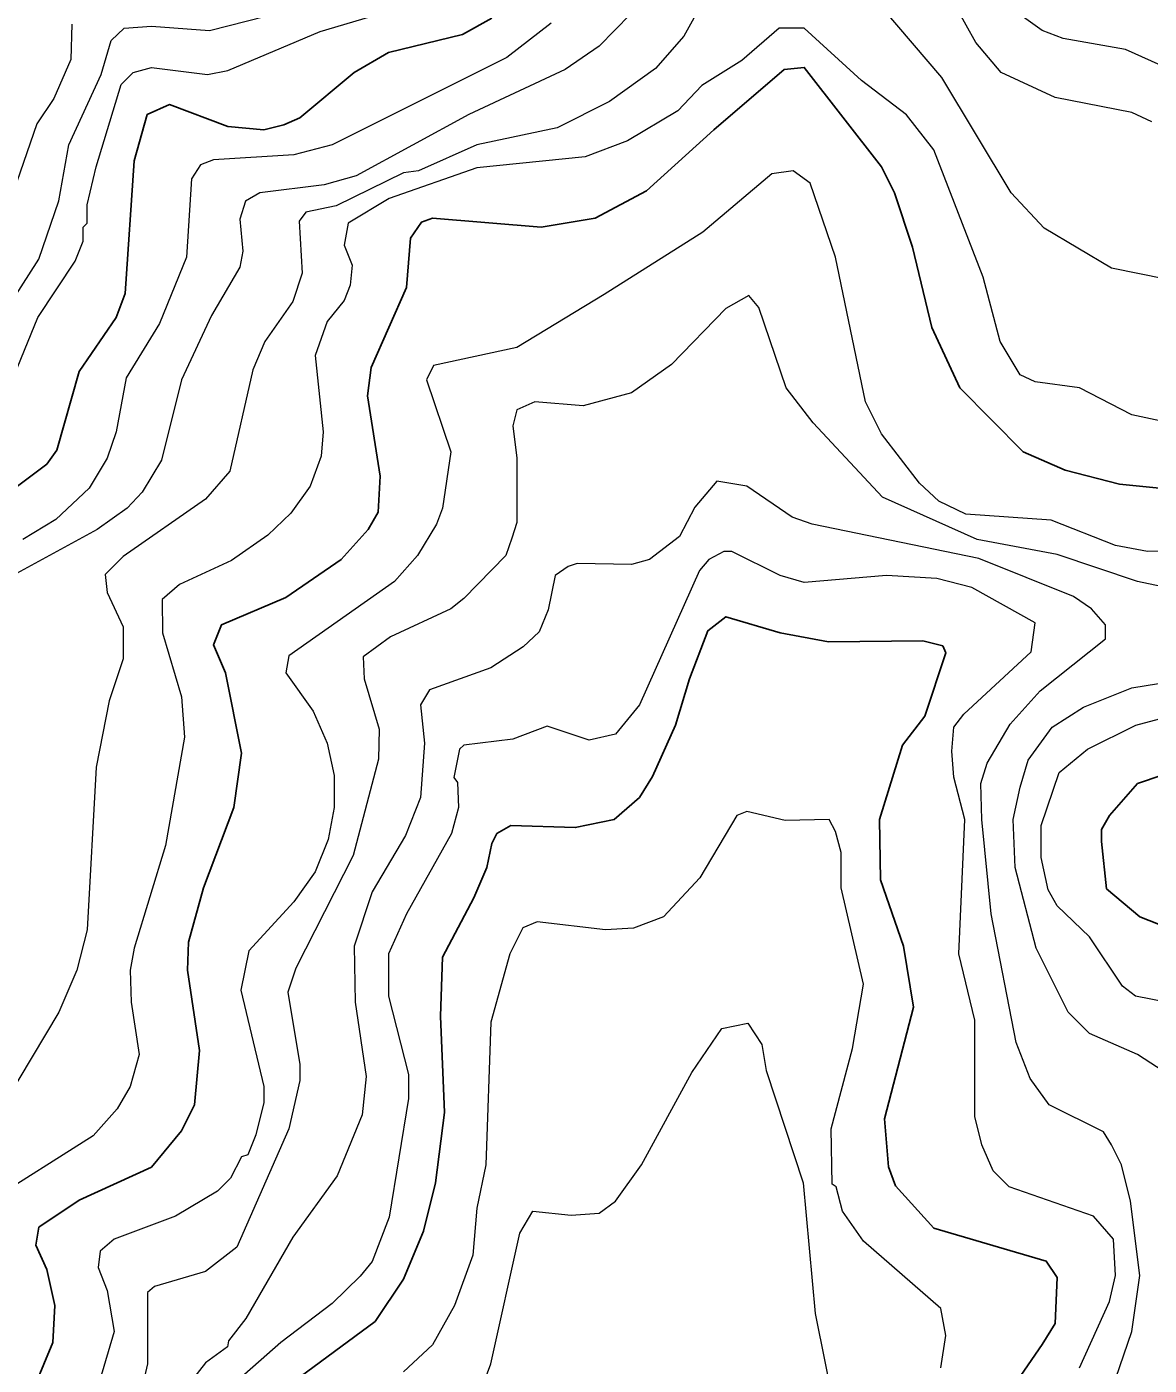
# Model space of a CAD drawing. Extents: x 423 to 448.8, y 7456.3 to 7484.
# Drawn here: x 439.947 to 440.811, y 7476.842 to 7477.873 of the extents above; entities that cross this region are included whole.
import ezdxf

# ---------------------------------------------------------------- set-up
doc = ezdxf.new("R2010")
doc.units = 0
doc.header["$LTSCALE"] = 0.032
doc.layers.add('1', color=7, linetype='Continuous', lineweight=25)
doc.layers.add('2', color=7, linetype='Continuous', lineweight=13)

msp = doc.modelspace()

# ---------------------------------------------------------------- linework, layer by layer
at = {"layer": '1'}
for points in [[(439.9311, 7477.5128), (439.962, 7477.536), (439.9697, 7477.5468), (439.9868, 7477.6072), (440.0154, 7477.6489), (440.0224, 7477.6675), (440.0293, 7477.7696), (440.0393, 7477.8052), (440.0564, 7477.8129), (440.1013, 7477.7959), (440.1291, 7477.7935), (440.1446, 7477.7974), (440.1569, 7477.8028), (440.1987, 7477.8376), (440.225, 7477.8531), (440.2822, 7477.867), (440.3046, 7477.8794)], [(440.85, 7477.5143), (440.7881, 7477.5205), (440.7463, 7477.5314), (440.7138, 7477.5453), (440.6651, 7477.5948), (440.6434, 7477.6412), (440.6287, 7477.7031), (440.6148, 7477.7448), (440.6047, 7477.7649), (440.5452, 7477.8415), (440.5298, 7477.84), (440.4756, 7477.7935), (440.4238, 7477.7464), (440.3843, 7477.7255), (440.3426, 7477.7185), (440.259, 7477.7255), (440.2505, 7477.7224), (440.242, 7477.71), (440.2389, 7477.6721), (440.2118, 7477.6103), (440.2088, 7477.5886), (440.2188, 7477.5267), (440.2172, 7477.4989), (440.2095, 7477.4857), (440.1886, 7477.4625), (440.1461, 7477.4331), (440.0966, 7477.4122), (440.0904, 7477.3967), (440.0997, 7477.3751), (440.112, 7477.3132), (440.1059, 7477.2715), (440.0827, 7477.2096), (440.0711, 7477.1678), (440.0703, 7477.1462), (440.0796, 7477.0843), (440.0757, 7477.0425), (440.0657, 7477.0224), (440.0425, 7476.9945), (439.9868, 7476.969), (439.9558, 7476.9481), (439.9535, 7476.9343), (439.962, 7476.9156), (439.9682, 7476.8878), (439.9667, 7476.8592), (439.9527, 7476.826)], [(440.7385, 7476.8739), (440.7401, 7476.9095), (440.7316, 7476.9219), (440.645, 7476.9474), (440.6156, 7476.9799), (440.6102, 7476.9946), (440.6071, 7477.0317), (440.6295, 7477.1175), (440.6218, 7477.1647), (440.604, 7477.2158), (440.6032, 7477.2622), (440.621, 7477.3194), (440.638, 7477.3418), (440.6543, 7477.3906), (440.6519, 7477.396), (440.6365, 7477.3998), (440.5638, 7477.3991), (440.5267, 7477.4061), (440.4849, 7477.4184), (440.4709, 7477.4076), (440.457, 7477.3705), (440.4462, 7477.3349), (440.4284, 7477.2954), (440.4184, 7477.2792), (440.399, 7477.2622), (440.3689, 7477.256), (440.3194, 7477.2575), (440.3085, 7477.2514), (440.3046, 7477.2436), (440.3008, 7477.2251), (440.2907, 7477.2018), (440.2667, 7477.1562), (440.2652, 7477.1106), (440.2683, 7477.0364), (440.2613, 7476.9822), (440.2521, 7476.9451), (440.2366, 7476.908), (440.2149, 7476.8755), (440.1415, 7476.8213)], [(440.8252, 7477.1787), (440.8036, 7477.1871), (440.778, 7477.2088), (440.7741, 7477.2452), (440.7741, 7477.2544), (440.7803, 7477.2653), (440.802, 7477.29), (440.8391, 7477.3024)], [(440.7007, 7476.8174), (440.7285, 7476.8577), (440.7385, 7476.8739)]]:
    msp.add_lwpolyline(points, dxfattribs=at)
at = {"layer": '2'}
for points in [[(440.8252, 7477.8407), (440.7927, 7477.8554), (440.7447, 7477.8639), (440.7285, 7477.8701), (440.6952, 7477.8941), (440.6705, 7477.9274), (440.655, 7477.9591), (440.6458, 7478.0094), (440.6388, 7478.031), (440.6257, 7478.0929), (440.6194, 7478.1114), (440.6094, 7478.1199), (440.6017, 7478.1199), (440.59, 7478.1122), (440.5266, 7478.055), (440.4988, 7478.041), (440.4679, 7478.0333), (440.3774, 7478.031), (440.3658, 7478.0225), (440.3658, 7478.0094), (440.3812, 7477.9691), (440.3835, 7477.949)], [(440.8237, 7477.6783), (440.7819, 7477.6868), (440.7301, 7477.7177), (440.7045, 7477.7448), (440.6512, 7477.8338), (440.5939, 7477.9011), (440.5653, 7477.9482), (440.5522, 7477.9614), (440.5405, 7477.9591), (440.5166, 7477.942), (440.4895, 7477.9451), (440.4772, 7477.9428), (440.4694, 7477.8964), (440.4524, 7477.8655)], [(440.8128, 7477.7997), (440.7974, 7477.8067), (440.7386, 7477.8183), (440.6968, 7477.8376), (440.6775, 7477.8608), (440.655, 7477.9011)], [(439.9318, 7477.5917), (439.955, 7477.6489), (439.9837, 7477.6922), (439.9899, 7477.7077), (439.9899, 7477.7185), (439.993, 7477.7216), (439.993, 7477.7356), (439.9999, 7477.7649), (440.0193, 7477.8284), (440.0285, 7477.8377), (440.0425, 7477.8415), (440.0858, 7477.8361), (440.1013, 7477.8392), (440.1724, 7477.8693), (440.2436, 7477.8902)], [(439.665, 7477.5468), (439.6797, 7477.5507), (439.7408, 7477.5716), (439.8058, 7477.5661), (439.8383, 7477.5692), (439.8591, 7477.5747), (439.8901, 7477.5963), (439.9048, 7477.6141), (439.9558, 7477.6938), (439.9713, 7477.7387), (439.979, 7477.782), (440.0038, 7477.8361), (440.0115, 7477.8624), (440.0216, 7477.8717), (440.0425, 7477.8732), (440.0873, 7477.8701), (440.1306, 7477.881)], [(440.4114, 7477.8825), (440.3874, 7477.8578), (440.3611, 7477.84), (440.2869, 7477.8052), (440.2003, 7477.758), (440.1755, 7477.751), (440.126, 7477.7448), (440.1151, 7477.7386), (440.1105, 7477.7247), (440.1128, 7477.7), (440.1105, 7477.6876), (440.0889, 7477.6505), (440.0657, 7477.601), (440.0502, 7477.5391), (440.0355, 7477.5143), (440.0239, 7477.502), (440.0007, 7477.4857), (439.9017, 7477.4316)], [(440.4524, 7477.8655), (440.4307, 7477.8407), (440.3952, 7477.8152), (440.355, 7477.7951), (440.2931, 7477.782), (440.2482, 7477.7618), (440.2366, 7477.7604), (440.1848, 7477.7348), (440.1615, 7477.7301), (440.1562, 7477.7232), (440.1585, 7477.683), (440.1515, 7477.6613), (440.1298, 7477.6304), (440.1206, 7477.6087), (440.1028, 7477.5306), (440.0842, 7477.5089), (440.0208, 7477.4648), (440.0068, 7477.4509), (440.0084, 7477.437), (440.0208, 7477.4107), (440.0208, 7477.386), (440.01, 7477.3535), (439.9999, 7477.3024), (439.993, 7477.1771), (439.9852, 7477.1462), (439.9713, 7477.1137), (439.9086, 7477.0092)], [(440.8299, 7477.5669), (440.7974, 7477.5739), (440.7571, 7477.5948), (440.7231, 7477.5994), (440.7115, 7477.6048), (440.696, 7477.6304), (440.6829, 7477.6799), (440.645, 7477.7781), (440.6241, 7477.8051), (440.5893, 7477.8314), (440.5452, 7477.8717), (440.5259, 7477.8717), (440.4973, 7477.8469), (440.4663, 7477.8276), (440.4478, 7477.8082), (440.4091, 7477.785), (440.3766, 7477.7727), (440.2931, 7477.7642), (440.2257, 7477.7406), (440.194, 7477.7216), (440.191, 7477.7046), (440.1972, 7477.6892), (440.1956, 7477.6737), (440.191, 7477.6621), (440.1778, 7477.6458), (440.1685, 7477.6195), (440.1747, 7477.5608), (440.1732, 7477.5422), (440.1647, 7477.519), (440.15, 7477.4981), (440.1322, 7477.4811), (440.1043, 7477.4617), (440.0641, 7477.4432), (440.0509, 7477.4316), (440.051, 7477.4061), (440.0657, 7477.3566), (440.068, 7477.3256), (440.0533, 7477.2421), (440.0293, 7477.1632), (440.0262, 7477.1462), (440.027, 7477.1214), (440.0332, 7477.0812), (440.0262, 7477.0565), (440.0162, 7477.0394), (439.9976, 7477.0185), (439.9156, 7476.9667)], [(439.9813, 7477.8748), (439.9806, 7477.8477), (439.9674, 7477.8175), (439.9543, 7477.7982), (439.9256, 7477.7154)], [(440.3503, 7477.8755), (440.3163, 7477.8492), (440.1817, 7477.782), (440.1523, 7477.7742), (440.0904, 7477.7703), (440.0804, 7477.7665), (440.0734, 7477.7557), (440.0695, 7477.6953), (440.0487, 7477.6443), (440.0231, 7477.6025), (440.0154, 7477.5608), (440.0084, 7477.5406), (439.9945, 7477.5174), (439.969, 7477.4934), (439.9435, 7477.478)], [(440.8345, 7477.4695), (440.8097, 7477.4687), (440.785, 7477.4733), (440.7355, 7477.4927), (440.6697, 7477.4973), (440.6488, 7477.5074), (440.6341, 7477.5213), (440.6047, 7477.5592), (440.5924, 7477.584), (440.5692, 7477.6953), (440.5499, 7477.7525), (440.5367, 7477.7618), (440.5204, 7477.7595), (440.4671, 7477.7147), (440.3913, 7477.6667), (440.324, 7477.6257), (440.2598, 7477.6118), (440.2544, 7477.601), (440.273, 7477.5453), (440.2668, 7477.502), (440.2621, 7477.4896), (440.2474, 7477.4656), (440.2296, 7477.4455), (440.1484, 7477.3882), (440.1461, 7477.3751), (440.167, 7477.3457), (440.1778, 7477.321), (440.1832, 7477.2962), (440.1832, 7477.2715), (440.1786, 7477.2467), (440.1685, 7477.222), (440.1523, 7477.1987), (440.1175, 7477.1609), (440.1113, 7477.1307), (440.1291, 7477.0565), (440.1291, 7477.0441), (440.1229, 7477.0193), (440.1167, 7477.0038), (440.112, 7477.0023), (440.1035, 7476.986), (440.0935, 7476.976), (440.061, 7476.9567), (440.0138, 7476.9389), (440.003, 7476.9296), (440.0014, 7476.9172), (440.0084, 7476.8994), (440.0138, 7476.8677), (439.9991, 7476.8182)], [(440.7401, 7477.4664), (440.6783, 7477.478), (440.6056, 7477.5104), (440.5522, 7477.5677), (440.5313, 7477.5948), (440.5104, 7477.6566), (440.5027, 7477.6659), (440.4849, 7477.6559), (440.4431, 7477.6126), (440.4122, 7477.5909), (440.3751, 7477.5809), (440.3379, 7477.584), (440.324, 7477.5778), (440.3209, 7477.5654), (440.324, 7477.5406), (440.324, 7477.4911), (440.3201, 7477.4788), (440.3155, 7477.4656), (440.283, 7477.4324), (440.273, 7477.4246), (440.2266, 7477.403), (440.2056, 7477.3875), (440.2064, 7477.3705), (440.218, 7477.3318), (440.2173, 7477.3086), (440.1979, 7477.2344), (440.1538, 7477.1477), (440.1477, 7477.1292), (440.1569, 7477.0735), (440.1569, 7477.0611), (440.1484, 7477.024), (440.1082, 7476.9327), (440.0842, 7476.9141), (440.0448, 7476.9025), (440.0394, 7476.8979), (440.0394, 7476.843), (440.0316, 7476.8081)], [(440.7726, 7476.795), (440.7974, 7476.8677), (440.8036, 7476.911), (440.7966, 7476.9683), (440.7896, 7476.9961), (440.7819, 7477.0116), (440.7757, 7477.0216), (440.7339, 7477.0425), (440.7192, 7477.0626), (440.7084, 7477.0905), (440.6891, 7477.1895), (440.6821, 7477.2622), (440.6813, 7477.29), (440.686, 7477.3055), (440.7038, 7477.3356), (440.727, 7477.3612), (440.7773, 7477.4014), (440.7773, 7477.4122), (440.7664, 7477.4246), (440.7525, 7477.4339), (440.6798, 7477.4633), (440.5514, 7477.4896), (440.5359, 7477.495), (440.5011, 7477.519), (440.4779, 7477.5228), (440.4609, 7477.5027), (440.4493, 7477.4803), (440.4261, 7477.4625), (440.4122, 7477.4586), (440.3704, 7477.4594), (440.3634, 7477.4571), (440.3534, 7477.4501), (440.348, 7477.4238), (440.341, 7477.4068), (440.3287, 7477.3952), (440.3039, 7477.379), (440.2567, 7477.362), (440.2498, 7477.3504), (440.2528, 7477.321), (440.2498, 7477.2792), (440.2381, 7477.2498), (440.2126, 7477.2065), (440.1987, 7477.1647), (440.1995, 7477.1214), (440.208, 7477.0642), (440.2049, 7477.0348), (440.1855, 7476.9876), (440.1515, 7476.9404), (440.1152, 7476.8778), (440.102, 7476.8607), (440.1012, 7476.8561), (440.0842, 7476.8437), (440.0703, 7476.826)], [(440.6604, 7477.3334), (440.6682, 7477.3434), (440.72, 7477.3913), (440.7231, 7477.4138), (440.6744, 7477.4408), (440.6473, 7477.4478), (440.6086, 7477.4501), (440.5452, 7477.4447), (440.5267, 7477.4501), (440.4895, 7477.4687), (440.4833, 7477.4687), (440.4717, 7477.4625), (440.4647, 7477.454), (440.4184, 7477.3504), (440.3998, 7477.3279), (440.3797, 7477.3233), (440.3472, 7477.3341), (440.3209, 7477.3241), (440.283, 7477.3194), (440.2799, 7477.3163), (440.2753, 7477.2946), (440.2783, 7477.2908), (440.2791, 7477.2715), (440.2737, 7477.2514), (440.2389, 7477.1895), (440.225, 7477.1586), (440.225, 7477.1261), (440.2405, 7477.0657), (440.2405, 7477.0472), (440.2257, 7476.9559), (440.2126, 7476.9218), (440.2033, 7476.9103), (440.1817, 7476.8894), (440.1422, 7476.8592), (440.1035, 7476.8252)], [(440.9196, 7477.4207), (440.802, 7477.4455), (440.7401, 7477.4664)], [(440.8268, 7477.065), (440.802, 7477.0812), (440.7648, 7477.0974), (440.7486, 7477.1137), (440.7239, 7477.1632), (440.7076, 7477.2251), (440.7061, 7477.2622), (440.7115, 7477.287), (440.7177, 7477.3078), (440.7362, 7477.3333), (440.7602, 7477.3488), (440.7974, 7477.3635), (440.8592, 7477.3736)], [(440.8631, 7477.1137), (440.8004, 7477.126), (440.7904, 7477.1338), (440.7648, 7477.1717), (440.7401, 7477.1957), (440.7331, 7477.2081), (440.7278, 7477.2328), (440.7278, 7477.2576), (440.7416, 7477.2985), (440.7633, 7477.3163), (440.8005, 7477.3349), (440.8995, 7477.3612)], [(440.7571, 7476.8399), (440.7803, 7476.8909), (440.785, 7476.911), (440.7834, 7476.9388), (440.7679, 7476.9567), (440.703, 7476.9791), (440.6906, 7476.9915), (440.6821, 7477.0116), (440.6767, 7477.0333), (440.6767, 7477.1075), (440.6643, 7477.1586), (440.669, 7477.2622), (440.6604, 7477.2947), (440.6589, 7477.3148), (440.6604, 7477.3334)], [(440.5699, 7476.9791), (440.5668, 7476.9814), (440.5661, 7477.024), (440.5823, 7477.0859), (440.5908, 7477.1354), (440.5738, 7477.2096), (440.5738, 7477.2367), (440.5692, 7477.2529), (440.5645, 7477.2622), (440.5305, 7477.2614), (440.5011, 7477.2684), (440.4934, 7477.2652), (440.4648, 7477.2173), (440.4369, 7477.1872), (440.4137, 7477.1786), (440.3921, 7477.1771), (440.3395, 7477.1833), (440.3286, 7477.1787), (440.3186, 7477.1586), (440.3039, 7477.106), (440.3, 7476.9961), (440.2931, 7476.9629), (440.29, 7476.9265), (440.276, 7476.8878), (440.259, 7476.8576), (440.2366, 7476.8368)], [(440.2853, 7476.7934), (440.3039, 7476.843), (440.3263, 7476.9435), (440.3363, 7476.9605), (440.3658, 7476.9575), (440.3874, 7476.959), (440.3998, 7476.9682), (440.4199, 7476.9961), (440.4586, 7477.0673), (440.4818, 7477.1013), (440.5019, 7477.1052), (440.5127, 7477.0889), (440.5158, 7477.0688), (440.5444, 7476.9822), (440.5537, 7476.8817), (440.5769, 7476.7656)], [(440.6504, 7476.8399), (440.6542, 7476.8646), (440.6504, 7476.8855), (440.5908, 7476.9373), (440.5746, 7476.9606), (440.5699, 7476.9791)]]:
    msp.add_lwpolyline(points, dxfattribs=at)

doc.saveas('drawing.dxf')
